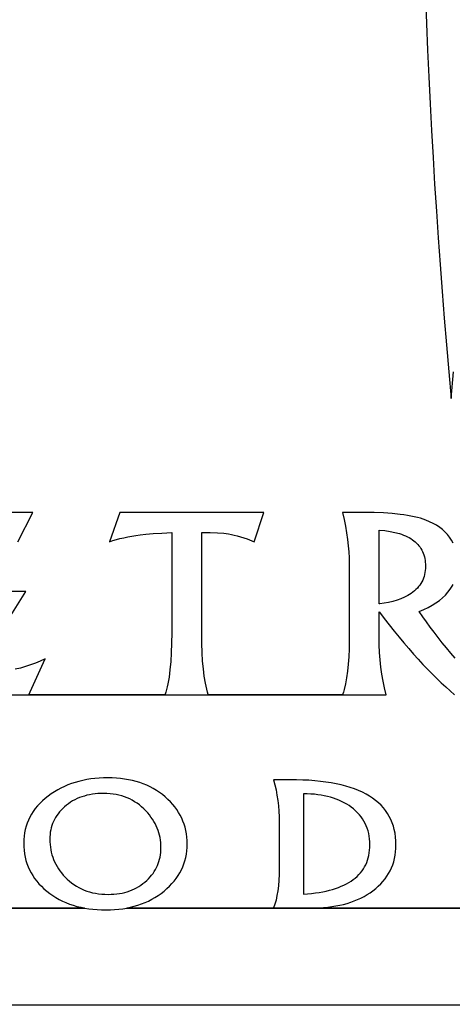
# Model space of a CAD drawing. Extents: x 640876 to 641418, y 6455595 to 6456085.
# Drawn here: x 641172.655 to 641174.532, y 6455722.368 to 6455726.65 of the extents above; entities that cross this region are included whole.
import ezdxf

# ---------------------------------------------------------------- set-up
doc = ezdxf.new("R2010")
doc.units = 0
doc.layers.add('VORMISTUS', color=7, linetype='Continuous')

msp = doc.modelspace()

# ---------------------------------------------------------------- linework, layer by layer
at = {"layer": 'VORMISTUS'}
for points in [[(641174.4156, 6455726.7504), (641174.42, 6455726.6338), (641174.4248, 6455726.5173), (641174.43, 6455726.4008), (641174.4357, 6455726.2844), (641174.4419, 6455726.1679), (641174.4484, 6455726.0514), (641174.4554, 6455725.935), (641174.4629, 6455725.8185), (641174.4707, 6455725.7021), (641174.4791, 6455725.5857), (641174.4878, 6455725.4694), (641174.497, 6455725.353), (641174.5067, 6455725.2367), (641174.5167, 6455725.1204), (641174.5272, 6455725.0041), (641174.5377, 6455725.1204)], [(641172.647, 6455724.3817), (641172.7121, 6455724.5089), (641172.2429, 6455724.5089)], [(641174.5354, 6455724.3753), (641174.5284, 6455724.3885), (641174.5203, 6455724.401), (641174.5112, 6455724.4128), (641174.5009, 6455724.4239), (641174.4896, 6455724.4343), (641174.4772, 6455724.444), (641174.4637, 6455724.453), (641174.4492, 6455724.4613), (641174.4336, 6455724.4689), (641174.4169, 6455724.4758), (641174.4055, 6455724.4798), (641174.3934, 6455724.4835), (641174.3806, 6455724.487), (641174.367, 6455724.4903), (641174.3528, 6455724.4933), (641174.3379, 6455724.496), (641174.3222, 6455724.4984), (641174.3059, 6455724.5007), (641174.271, 6455724.5043), (641174.2334, 6455724.5069), (641174.1928, 6455724.5084), (641174.1495, 6455724.5089), (641174.0557, 6455724.5089), (641174.0626, 6455724.4786), (641174.0684, 6455724.449), (641174.0734, 6455724.4201), (641174.0775, 6455724.3918), (641174.0807, 6455724.3643), (641174.083, 6455724.3374), (641174.0843, 6455724.3112), (641174.0848, 6455724.2857), (641174.0848, 6455723.9522), (641174.0843, 6455723.9159), (641174.083, 6455723.8816), (641174.0807, 6455723.8493), (641174.0775, 6455723.8189), (641174.0734, 6455723.7905), (641174.0684, 6455723.7641), (641174.0626, 6455723.7396), (641174.0593, 6455723.7281), (641174.0571, 6455723.7213), (641174.0557, 6455723.7171), (641173.4737, 6455723.7171), (641173.4733, 6455723.7187), (641173.4702, 6455723.7289), (641173.4669, 6455723.7413), (641173.4639, 6455723.7543), (641173.461, 6455723.768), (641173.4561, 6455723.7972), (641173.452, 6455723.8289), (641173.4488, 6455723.8632), (641173.4465, 6455723.9), (641173.4452, 6455723.9393), (641173.4447, 6455723.9812), (641173.4447, 6455724.4223), (641173.482, 6455724.4216), (641173.5139, 6455724.4203), (641173.5404, 6455724.4184), (641173.5615, 6455724.4157), (641173.5735, 6455724.4135), (641173.586, 6455724.4107), (641173.599, 6455724.4073), (641173.6127, 6455724.4033), (641173.6269, 6455724.3988), (641173.6417, 6455724.3937), (641173.6729, 6455724.3817), (641173.7147, 6455724.5089), (641173.0899, 6455724.5089), (641173.044, 6455724.3817), (641173.0589, 6455724.3865), (641173.0743, 6455724.3909), (641173.0902, 6455724.3951), (641173.1066, 6455724.399), (641173.1235, 6455724.4025), (641173.1409, 6455724.4057), (641173.1588, 6455724.4087), (641173.1771, 6455724.4113), (641173.2025, 6455724.414), (641173.2339, 6455724.4168), (641173.2712, 6455724.4195), (641173.3145, 6455724.4223), (641173.3145, 6455723.9857), (641173.3141, 6455723.9408), (641173.3127, 6455723.8992), (641173.3104, 6455723.8607), (641173.3071, 6455723.8256), (641173.3029, 6455723.7936), (641173.3005, 6455723.7788), (641173.2979, 6455723.7649), (641173.295, 6455723.7517), (641173.2918, 6455723.7394), (641173.2885, 6455723.7278), (641173.2858, 6455723.72), (641173.2849, 6455723.7171), (641172.6948, 6455723.7171), (641172.7002, 6455723.7291), (641172.7652, 6455723.8727), (641172.7445, 6455723.8631), (641172.7234, 6455723.8544), (641172.702, 6455723.8464), (641172.6802, 6455723.8394), (641172.6582, 6455723.8331), (641172.6358, 6455723.8277)], [(641172.6028, 6455724.0377), (641172.6822, 6455724.165), (641172.4027, 6455724.165)], [(641174.5448, 6455723.8754), (641174.5253, 6455723.898), (641174.5064, 6455723.9206), (641174.488, 6455723.9431), (641174.4701, 6455723.9657), (641174.4527, 6455723.9882), (641174.4358, 6455724.0108), (641174.4194, 6455724.0333), (641174.4035, 6455724.0558), (641174.3882, 6455724.0783), (641174.4083, 6455724.0869), (641174.4272, 6455724.096), (641174.4448, 6455724.1057), (641174.4611, 6455724.1159), (641174.476, 6455724.1266), (641174.4897, 6455724.138), (641174.5021, 6455724.1498), (641174.5131, 6455724.1622), (641174.5229, 6455724.1752), (641174.5314, 6455724.1887), (641174.5351, 6455724.1956)], [(641172.2429, 6455723.7171), (641172.6948, 6455723.7171), (641173.2849, 6455723.7171), (641173.4737, 6455723.7171), (641174.0557, 6455723.7171), (641174.2446, 6455723.7171), (641174.2377, 6455723.7463), (641174.2316, 6455723.776), (641174.2265, 6455723.8063), (641174.2224, 6455723.8372), (641174.2191, 6455723.8688), (641174.2168, 6455723.9009), (641174.2154, 6455723.9336), (641174.215, 6455723.9669), (641174.215, 6455724.0772), (641174.2203, 6455724.0702), (641174.2367, 6455724.0486), (641174.2583, 6455724.0207), (641174.2797, 6455723.9937), (641174.301, 6455723.9676), (641174.322, 6455723.9422), (641174.3429, 6455723.9176), (641174.3636, 6455723.8939), (641174.3841, 6455723.871), (641174.4044, 6455723.8489), (641174.4245, 6455723.8276), (641174.4445, 6455723.8072), (641174.4643, 6455723.7875), (641174.4839, 6455723.7687), (641174.5033, 6455723.7507), (641174.5226, 6455723.7335), (641174.5417, 6455723.7171)], [(641174.6786, 6455722.7903), (641173.7568, 6455722.7903), (641173.9353, 6455722.7914), (641173.9545, 6455722.7919), (641173.9732, 6455722.7929), (641173.9915, 6455722.7945), (641174.0093, 6455722.7967), (641174.0267, 6455722.7993), (641174.0436, 6455722.8026), (641174.0601, 6455722.8064), (641174.0761, 6455722.8107), (641174.0916, 6455722.8156), (641174.1067, 6455722.8211), (641174.1213, 6455722.8271), (641174.1355, 6455722.8337), (641174.1492, 6455722.8408), (641174.1624, 6455722.8485), (641174.1752, 6455722.8567), (641174.1876, 6455722.8655), (641174.1997, 6455722.875), (641174.211, 6455722.885), (641174.2215, 6455722.8953), (641174.2312, 6455722.906), (641174.2402, 6455722.9171), (641174.2484, 6455722.9286), (641174.2558, 6455722.9404), (641174.2624, 6455722.9527), (641174.2683, 6455722.9653), (641174.2734, 6455722.9783), (641174.2777, 6455722.9918), (641174.2812, 6455723.0056), (641174.2839, 6455723.0197), (641174.2858, 6455723.0343), (641174.287, 6455723.0493), (641174.2874, 6455723.0646), (641174.287, 6455723.082), (641174.2856, 6455723.0989), (641174.2834, 6455723.1152), (641174.2802, 6455723.131), (641174.2762, 6455723.1462), (641174.2712, 6455723.1608), (641174.2654, 6455723.1749), (641174.2587, 6455723.1885), (641174.251, 6455723.2015), (641174.2425, 6455723.2139), (641174.2331, 6455723.2258), (641174.2227, 6455723.2371), (641174.2115, 6455723.2479), (641174.1994, 6455723.2581), (641174.1864, 6455723.2678), (641174.1724, 6455723.2769), (641174.1576, 6455723.2855), (641174.1419, 6455723.2935), (641174.1253, 6455723.301), (641174.1078, 6455723.3079), (641174.0894, 6455723.3143), (641174.0701, 6455723.3201), (641174.0499, 6455723.3253), (641174.0288, 6455723.33), (641174.0067, 6455723.3342), (641173.9838, 6455723.3378), (641173.96, 6455723.3408), (641173.9353, 6455723.3433), (641173.9098, 6455723.3452), (641173.889, 6455723.3463), (641173.8867, 6455723.3464), (641173.8833, 6455723.3466), (641173.8559, 6455723.3474), (641173.8276, 6455723.3477), (641173.7568, 6455723.3477), (641173.7624, 6455723.3257), (641173.7673, 6455723.3033), (641173.7714, 6455723.2807), (641173.7748, 6455723.2577), (641173.7775, 6455723.2345), (641173.7794, 6455723.2109), (641173.7805, 6455723.187), (641173.7809, 6455723.1628), (641173.7809, 6455722.9617), (641173.7805, 6455722.9356), (641173.7794, 6455722.9109), (641173.7775, 6455722.8875), (641173.7748, 6455722.8654), (641173.7714, 6455722.8446), (641173.7673, 6455722.8252), (641173.7624, 6455722.8071), (641173.7569, 6455722.7906), (641173.7568, 6455722.7903), (641173.1204, 6455722.7903), (641173.1359, 6455722.7936), (641173.1523, 6455722.7978), (641173.1682, 6455722.8026), (641173.1837, 6455722.808), (641173.1989, 6455722.8141), (641173.2136, 6455722.8209), (641173.2279, 6455722.8282), (641173.2419, 6455722.8363), (641173.2554, 6455722.8449), (641173.2686, 6455722.8542), (641173.2813, 6455722.8642), (641173.2934, 6455722.8746), (641173.3048, 6455722.8853), (641173.3154, 6455722.8964), (641173.3252, 6455722.9077), (641173.3342, 6455722.9194), (641173.3424, 6455722.9314), (641173.3499, 6455722.9436), (641173.3565, 6455722.9562), (641173.3624, 6455722.9691), (641173.3675, 6455722.9824), (641173.3718, 6455722.9959), (641173.3753, 6455723.0097), (641173.3781, 6455723.0239), (641173.38, 6455723.0383), (641173.3812, 6455723.0531), (641173.3816, 6455723.0682), (641173.3812, 6455723.0834), (641173.3801, 6455723.0983), (641173.3783, 6455723.1129), (641173.3757, 6455723.1271), (641173.3723, 6455723.1411), (641173.3683, 6455723.1547), (641173.3634, 6455723.1679), (641173.3579, 6455723.1809), (641173.3516, 6455723.1935), (641173.3445, 6455723.2058), (641173.3368, 6455723.2178), (641173.3282, 6455723.2294), (641173.319, 6455723.2408), (641173.3089, 6455723.2518), (641173.2982, 6455723.2625), (641173.2867, 6455723.2728), (641173.2744, 6455723.2829), (641173.2616, 6455723.2923), (641173.2484, 6455723.3011), (641173.2348, 6455723.3092), (641173.2208, 6455723.3166), (641173.2063, 6455723.3235), (641173.1914, 6455723.3296), (641173.1761, 6455723.3351), (641173.1603, 6455723.34), (641173.1441, 6455723.3442), (641173.1275, 6455723.3478), (641173.1104, 6455723.3507), (641173.0929, 6455723.353), (641173.075, 6455723.3546), (641173.0567, 6455723.3556), (641173.0379, 6455723.3559), (641173.0269, 6455723.3557), (641173.0259, 6455723.3557), (641173.0188, 6455723.3556), (641173.0001, 6455723.3547), (641172.9817, 6455723.3531), (641172.9638, 6455723.351), (641172.9462, 6455723.3482), (641172.9291, 6455723.3448), (641172.9123, 6455723.3408), (641172.8959, 6455723.3361), (641172.8799, 6455723.3309), (641172.8643, 6455723.325), (641172.8491, 6455723.3185), (641172.8342, 6455723.3114), (641172.8198, 6455723.3037), (641172.8057, 6455723.2953), (641172.792, 6455723.2864), (641172.7788, 6455723.2768), (641172.7659, 6455723.2665), (641172.7539, 6455723.2559), (641172.7427, 6455723.245), (641172.7323, 6455723.2337), (641172.7227, 6455723.2221), (641172.714, 6455723.2102), (641172.7061, 6455723.1979), (641172.6991, 6455723.1853), (641172.6929, 6455723.1724), (641172.6875, 6455723.1591), (641172.6829, 6455723.1455), (641172.6792, 6455723.1316), (641172.6763, 6455723.1173), (641172.6742, 6455723.1027), (641172.673, 6455723.0878), (641172.6725, 6455723.0725), (641172.6729, 6455723.0568), (641172.6741, 6455723.0415), (641172.676, 6455723.0265), (641172.6788, 6455723.0119), (641172.6823, 6455722.9976), (641172.6866, 6455722.9836), (641172.6916, 6455722.9701), (641172.6975, 6455722.9568), (641172.7041, 6455722.944), (641172.7115, 6455722.9314), (641172.7197, 6455722.9193), (641172.7287, 6455722.9075), (641172.7384, 6455722.896), (641172.749, 6455722.8849), (641172.7603, 6455722.8742), (641172.7724, 6455722.8638), (641172.7851, 6455722.8539), (641172.7982, 6455722.8446), (641172.8118, 6455722.836), (641172.8259, 6455722.828), (641172.8404, 6455722.8207), (641172.8553, 6455722.814), (641172.8707, 6455722.8079), (641172.8866, 6455722.8025), (641172.9029, 6455722.7977), (641172.9196, 6455722.7935), (641172.9357, 6455722.7903), (641172.9357, 6455722.7903), (641172.2966, 6455722.7903)], [(641172.2966, 6455722.7903), (641172.9357, 6455722.7903), (641172.9368, 6455722.79), (641172.9544, 6455722.7872), (641172.9725, 6455722.7849), (641172.9911, 6455722.7833), (641173.0101, 6455722.7824), (641173.0295, 6455722.782), (641173.0483, 6455722.7824), (641173.0666, 6455722.7833), (641173.0845, 6455722.7849), (641173.1021, 6455722.7872), (641173.1192, 6455722.7901), (641173.1201, 6455722.7903), (641173.7568, 6455722.7903), (641174.6786, 6455722.7903)], [(641178.9018, 6455722.3679), (641170.1527, 6455722.3679)]]:
    msp.add_lwpolyline(points, dxfattribs=at)
for points in [[(641174.215, 6455724.1122), (641174.215, 6455724.4323), (641174.2393, 6455724.43), (641174.262, 6455724.4267), (641174.2832, 6455724.4225), (641174.3028, 6455724.4172), (641174.312, 6455724.4141), (641174.3208, 6455724.4109), (641174.3292, 6455724.4073), (641174.3373, 6455724.4036), (641174.3449, 6455724.3995), (641174.3521, 6455724.3953), (641174.359, 6455724.3907), (641174.3655, 6455724.3859), (641174.3715, 6455724.3809), (641174.3772, 6455724.3756), (641174.3825, 6455724.3701), (641174.3874, 6455724.3643), (641174.3919, 6455724.3582), (641174.396, 6455724.3519), (641174.3998, 6455724.3454), (641174.4031, 6455724.3386), (641174.406, 6455724.3315), (641174.4086, 6455724.3242), (641174.4107, 6455724.3166), (641174.4125, 6455724.3088), (641174.4139, 6455724.3007), (641174.4149, 6455724.2924), (641174.4154, 6455724.2839), (641174.4156, 6455724.275), (641174.4154, 6455724.2658), (641174.4147, 6455724.2567), (641174.4134, 6455724.2479), (641174.4117, 6455724.2394), (641174.4095, 6455724.2311), (641174.4068, 6455724.2231), (641174.4037, 6455724.2153), (641174.4, 6455724.2078), (641174.3958, 6455724.2005), (641174.3912, 6455724.1935), (641174.386, 6455724.1867), (641174.3804, 6455724.1802), (641174.3743, 6455724.1739), (641174.3677, 6455724.1679), (641174.3606, 6455724.1621), (641174.353, 6455724.1566), (641174.3394, 6455724.148), (641174.3248, 6455724.1403), (641174.3091, 6455724.1335), (641174.2923, 6455724.1275), (641174.2746, 6455724.1224), (641174.2557, 6455724.1181), (641174.2359, 6455724.1147), (641174.2183, 6455724.1126)], [(641173.027, 6455723.2881), (641173.0202, 6455723.2882), (641173.0072, 6455723.288), (641172.9946, 6455723.2873), (641172.9822, 6455723.2862), (641172.9702, 6455723.2846), (641172.9584, 6455723.2826), (641172.947, 6455723.2801), (641172.9358, 6455723.2771), (641172.925, 6455723.2737), (641172.9145, 6455723.2699), (641172.9042, 6455723.2656), (641172.8943, 6455723.2608), (641172.8847, 6455723.2556), (641172.8754, 6455723.2499), (641172.8664, 6455723.2438), (641172.8576, 6455723.2372), (641172.8492, 6455723.2302), (641172.8415, 6455723.223), (641172.8344, 6455723.2157), (641172.8276, 6455723.2081), (641172.8214, 6455723.2003), (641172.8157, 6455723.1923), (641172.8105, 6455723.184), (641172.8058, 6455723.1756), (641172.8016, 6455723.1669), (641172.7979, 6455723.1579), (641172.7946, 6455723.1488), (641172.7919, 6455723.1394), (641172.7897, 6455723.1298), (641172.7879, 6455723.12), (641172.7867, 6455723.1099), (641172.7859, 6455723.0996), (641172.7857, 6455723.0891), (641172.786, 6455723.0774), (641172.7867, 6455723.0658), (641172.788, 6455723.0545), (641172.7898, 6455723.0433), (641172.7921, 6455723.0324), (641172.795, 6455723.0216), (641172.7983, 6455723.0111), (641172.8022, 6455723.0007), (641172.8066, 6455722.9906), (641172.8115, 6455722.9806), (641172.8169, 6455722.9709), (641172.8228, 6455722.9614), (641172.8293, 6455722.952), (641172.8362, 6455722.9429), (641172.8437, 6455722.9339), (641172.8517, 6455722.9252), (641172.8609, 6455722.916), (641172.8704, 6455722.9075), (641172.8802, 6455722.8995), (641172.8904, 6455722.8922), (641172.9009, 6455722.8854), (641172.9117, 6455722.8792), (641172.9229, 6455722.8736), (641172.9345, 6455722.8686), (641172.9463, 6455722.8642), (641172.9585, 6455722.8603), (641172.9711, 6455722.8571), (641172.984, 6455722.8544), (641172.9972, 6455722.8524), (641173.0108, 6455722.8509), (641173.0247, 6455722.85), (641173.0389, 6455722.8497), (641173.0516, 6455722.85), (641173.064, 6455722.8507), (641173.0762, 6455722.8519), (641173.088, 6455722.8535), (641173.0995, 6455722.8557), (641173.1108, 6455722.8583), (641173.1217, 6455722.8614), (641173.1324, 6455722.8649), (641173.1427, 6455722.869), (641173.1528, 6455722.8735), (641173.1625, 6455722.8785), (641173.172, 6455722.8839), (641173.1812, 6455722.8899), (641173.19, 6455722.8963), (641173.1986, 6455722.9032), (641173.2069, 6455722.9106), (641173.2143, 6455722.9179), (641173.2212, 6455722.9254), (641173.2276, 6455722.9331), (641173.2336, 6455722.941), (641173.2391, 6455722.9492), (641173.2441, 6455722.9575), (641173.2486, 6455722.966), (641173.2527, 6455722.9748), (641173.2563, 6455722.9837), (641173.2594, 6455722.9928), (641173.262, 6455723.0022), (641173.2641, 6455723.0117), (641173.2658, 6455723.0215), (641173.267, 6455723.0315), (641173.2677, 6455723.0416), (641173.268, 6455723.052), (641173.2677, 6455723.0633), (641173.2669, 6455723.0745), (641173.2657, 6455723.0854), (641173.2639, 6455723.0962), (641173.2616, 6455723.1069), (641173.2587, 6455723.1173), (641173.2554, 6455723.1276), (641173.2516, 6455723.1377), (641173.2472, 6455723.1477), (641173.2424, 6455723.1574), (641173.237, 6455723.167), (641173.2311, 6455723.1764), (641173.2247, 6455723.1857), (641173.2178, 6455723.1948), (641173.2104, 6455723.2037), (641173.2024, 6455723.2124), (641173.1933, 6455723.2216), (641173.1839, 6455723.2302), (641173.1741, 6455723.2382), (641173.1641, 6455723.2456), (641173.1537, 6455723.2524), (641173.1431, 6455723.2586), (641173.1322, 6455723.2642), (641173.1209, 6455723.2693), (641173.1094, 6455723.2737), (641173.0975, 6455723.2776), (641173.0854, 6455723.2808), (641173.073, 6455723.2835), (641173.0602, 6455723.2856), (641173.0472, 6455723.2871), (641173.0338, 6455723.2879), (641173.0272, 6455723.2881)], [(641173.8867, 6455723.2867), (641173.8867, 6455722.8509), (641173.9044, 6455722.8522), (641173.9215, 6455722.8539), (641173.9381, 6455722.856), (641173.9541, 6455722.8584), (641173.9696, 6455722.8611), (641173.9844, 6455722.8642), (641173.9988, 6455722.8676), (641174.0125, 6455722.8713), (641174.0257, 6455722.8754), (641174.0383, 6455722.8799), (641174.0504, 6455722.8847), (641174.0619, 6455722.8899), (641174.0729, 6455722.8953), (641174.0833, 6455722.9012), (641174.0931, 6455722.9074), (641174.1024, 6455722.9139), (641174.1111, 6455722.9208), (641174.1192, 6455722.928), (641174.1268, 6455722.9356), (641174.1338, 6455722.9435), (641174.1403, 6455722.9517), (641174.1462, 6455722.9603), (641174.1515, 6455722.9693), (641174.1563, 6455722.9786), (641174.1605, 6455722.9882), (641174.1641, 6455722.9982), (641174.1672, 6455723.0085), (641174.1698, 6455723.0192), (641174.1717, 6455723.0302), (641174.1731, 6455723.0416), (641174.174, 6455723.0533), (641174.1742, 6455723.0653), (641174.1739, 6455723.0781), (641174.173, 6455723.0905), (641174.1714, 6455723.1026), (641174.1692, 6455723.1144), (641174.1664, 6455723.1258), (641174.1629, 6455723.1368), (641174.1589, 6455723.1476), (641174.1541, 6455723.1579), (641174.1488, 6455723.168), (641174.1428, 6455723.1776), (641174.1362, 6455723.187), (641174.129, 6455723.196), (641174.1212, 6455723.2047), (641174.1127, 6455723.213), (641174.1036, 6455723.2209), (641174.0939, 6455723.2286), (641174.084, 6455723.2355), (641174.0737, 6455723.242), (641174.063, 6455723.2481), (641174.0519, 6455723.2537), (641174.0404, 6455723.2589), (641174.0284, 6455723.2636), (641174.0161, 6455723.2679), (641174.0034, 6455723.2718), (641173.9902, 6455723.2752), (641173.9767, 6455723.2781), (641173.9627, 6455723.2807), (641173.9483, 6455723.2828), (641173.9335, 6455723.2844), (641173.9183, 6455723.2856), (641173.9027, 6455723.2864), (641173.888, 6455723.2867)]]:
    msp.add_lwpolyline(points, close=True, dxfattribs=at)

doc.saveas('drawing.dxf')
